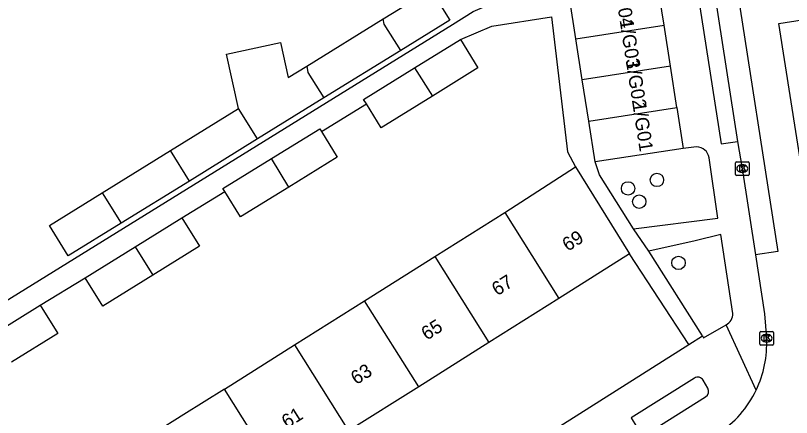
# Model space of a CAD drawing. Extents: x 160077 to 160945, y 386481 to 387498.
# Drawn here: x 160487.7 to 160544.3, y 387277.3 to 387306.6 of the extents above; entities that cross this region are included whole.
import ezdxf

# ---------------------------------------------------------------- set-up
doc = ezdxf.new("R2010")
doc.units = 0
for name, color, linetype in [('IMGEO_Boom', 7, 'Continuous'), ('IMGEO_Kolk', 7, 'Continuous'), ('IMGEO_Pand', 7, 'Continuous'), ('IMGEO_Pand_nummerreeks', 7, 'Continuous'), ('IMGEO_Rijbaan_lokaal_gesloten', 7, 'Continuous'), ('IMGEO_Rijbaan_lokaal_open', 7, 'Continuous'), ('IMGEO_Voetpad_open', 7, 'Continuous')]:
    doc.layers.add(name, color=color, linetype=linetype)

msp = doc.modelspace()

# ---------------------------------------------------------------- linework, layer by layer
at = {"layer": 'IMGEO_Boom'}
for centre in [(160534.502, 387294.654), (160532.396, 387294.039), (160533.207, 387293.073), (160536.075, 387288.612)]:
    msp.add_circle(centre, 0.489, dxfattribs=at)
at = {"layer": 'IMGEO_Kolk'}
for p, q in [((160540.299, 387295.982), (160541.151, 387295.982)), ((160540.224, 387295.056), (160540.224, 387295.908)), ((160540.712, 387295.762), (160540.737, 387295.762)), ((160541.225, 387295.908), (160541.225, 387295.056)), ((160541.151, 387294.982), (160540.299, 387294.982)), ((160540.735, 387295.202), (160540.71, 387295.202)), ((160542.005, 387282.693), (160542.005, 387283.545)), ((160542.08, 387283.619), (160542.932, 387283.619)), ((160543.006, 387283.545), (160543.006, 387282.693)), ((160542.493, 387283.399), (160542.518, 387283.399)), ((160542.932, 387282.619), (160542.08, 387282.619)), ((160542.516, 387282.839), (160542.491, 387282.839))]:
    msp.add_line(p, q, dxfattribs=at)
for points in [[(160540.299, 387295.982), (160541.151, 387295.982)], [(160540.224, 387295.056), (160540.224, 387295.908)], [(160540.545, 387295.682), (160540.668, 387295.682), (160540.668, 387295.531), (160540.798, 387295.682), (160540.962, 387295.682), (160540.816, 387295.531), (160540.969, 387295.282), (160540.817, 387295.282), (160540.732, 387295.446), (160540.668, 387295.379), (160540.668, 387295.282), (160540.545, 387295.282), (160540.545, 387295.682)], [(160541.225, 387295.908), (160541.225, 387295.056)], [(160541.151, 387294.982), (160540.299, 387294.982)], [(160542.005, 387282.693), (160542.005, 387283.545)], [(160542.08, 387283.619), (160542.932, 387283.619)], [(160543.006, 387283.545), (160543.006, 387282.693)], [(160542.326, 387283.319), (160542.449, 387283.319), (160542.449, 387283.168), (160542.579, 387283.319), (160542.743, 387283.319), (160542.597, 387283.168), (160542.75, 387282.919), (160542.598, 387282.919), (160542.513, 387283.083), (160542.449, 387283.016), (160542.449, 387282.919), (160542.326, 387282.919), (160542.326, 387283.319)], [(160542.932, 387282.619), (160542.08, 387282.619)]]:
    msp.add_lwpolyline(points, dxfattribs=at)
for centre, start, end in [((160540.301, 387295.906), 91.552, 178.448), ((160540.301, 387295.906), 91.552, 178.448), ((160541.149, 387295.906), 1.552, 88.448), ((160541.149, 387295.906), 1.552, 88.448), ((160540.301, 387295.058), 181.552, 268.448), ((160540.301, 387295.058), 181.552, 268.448), ((160541.149, 387295.058), 271.552, 358.448), ((160541.149, 387295.058), 271.552, 358.448), ((160542.082, 387283.543), 91.552, 178.448), ((160542.082, 387283.543), 91.552, 178.448), ((160542.93, 387283.543), 1.552, 88.448), ((160542.93, 387283.543), 1.552, 88.448), ((160542.082, 387282.695), 181.552, 268.448), ((160542.082, 387282.695), 181.552, 268.448), ((160542.93, 387282.695), 271.552, 358.448), ((160542.93, 387282.695), 271.552, 358.448)]:
    msp.add_arc(centre, 0.0765, start, end, dxfattribs=at)
for centre, major_axis, ratio, start_param, end_param in [((160540.711, 387295.482), (-0.387, 0.002), 0.722429, 4.712389, 7.853982), ((160540.736, 387295.482), (-0.39, 0.002), 0.717154, 1.570796, 4.712389), ((160542.492, 387283.119), (-0.387, 0.002), 0.722429, 4.712389, 7.853982), ((160542.517, 387283.119), (-0.39, 0.002), 0.717154, 1.570796, 4.712389)]:
    msp.add_ellipse(centre, major_axis=major_axis, ratio=ratio, start_param=start_param, end_param=end_param, dxfattribs=at)
at = {"layer": 'IMGEO_Pand'}
for points in [[(160514.542, 387306.395), (160518.007, 387308.535), (160519.385, 387306.305), (160515.81, 387304.095)], [(160535.018, 387305.935), (160534.551, 387308.935)], [(160528.596, 387304.943), (160528.133, 387307.944)], [(160508.961, 387302.945), (160514.542, 387306.395)], [(160515.81, 387304.095), (160514.602, 387306.011), (160514.542, 387306.395)], [(160528.596, 387304.943), (160535.018, 387305.935)], [(160535.486, 387302.936), (160535.018, 387305.935)], [(160503.967, 387299.86), (160503.114, 387303.817), (160507.054, 387304.666), (160507.606, 387302.108), (160508.961, 387302.945)], [(160516.822, 387302.823), (160520.168, 387304.89)], [(160520.168, 387304.89), (160521.446, 387302.822), (160518.118, 387300.765)], [(160529.059, 387301.943), (160528.596, 387304.943)], [(160515.81, 387304.095), (160510.197, 387300.627)], [(160508.961, 387302.945), (160509.034, 387302.472), (160510.197, 387300.627)], [(160513.307, 387300.2), (160513.106, 387300.526), (160516.822, 387302.823)], [(160516.822, 387302.823), (160518.118, 387300.765)], [(160535.486, 387302.936), (160529.059, 387301.943)], [(160535.953, 387299.937), (160535.486, 387302.936)], [(160529.522, 387298.943), (160529.059, 387301.943)], [(160510.197, 387300.627), (160505.366, 387297.641)], [(160518.118, 387300.765), (160514.384, 387298.458), (160513.307, 387300.2)], [(160529.522, 387298.943), (160535.953, 387299.937)], [(160535.953, 387299.937), (160536.421, 387296.937)], [(160499.009, 387296.796), (160503.967, 387299.86)], [(160505.366, 387297.641), (160503.967, 387299.86)], [(160529.984, 387295.976), (160529.522, 387298.943)], [(160506.38, 387296.208), (160509.908, 387298.388), (160510.037, 387298.179)], [(160510.037, 387298.179), (160511.186, 387296.32), (160507.652, 387294.136)], [(160505.366, 387297.641), (160500.408, 387294.577)], [(160494.021, 387293.713), (160499.009, 387296.796)], [(160500.408, 387294.577), (160499.009, 387296.796)], [(160536.421, 387296.937), (160529.984, 387295.976)], [(160502.975, 387293.815), (160502.846, 387294.024), (160506.38, 387296.208)], [(160507.652, 387294.136), (160506.38, 387296.208)], [(160523.401, 387292.294), (160528.558, 387295.602)], [(160528.558, 387295.602), (160532.506, 387289.274)], [(160500.408, 387294.577), (160495.419, 387291.495)], [(160495.419, 387291.495), (160491.565, 387289.113), (160490.186, 387291.344), (160494.021, 387293.713)], [(160494.021, 387293.713), (160495.419, 387291.495)], [(160507.652, 387294.136), (160504.124, 387291.956), (160502.975, 387293.815)], [(160518.288, 387289.074), (160523.401, 387292.294)], [(160523.401, 387292.294), (160527.349, 387286.026)], [(160496.429, 387289.77), (160499.855, 387291.887)], [(160499.855, 387291.887), (160501.133, 387289.819), (160497.725, 387287.713)], [(160492.793, 387287.523), (160496.429, 387289.77)], [(160496.429, 387289.77), (160497.725, 387287.713)], [(160532.506, 387289.274), (160527.349, 387286.026)], [(160513.176, 387285.854), (160518.288, 387289.074)], [(160518.288, 387289.074), (160522.236, 387282.806)], [(160497.725, 387287.713), (160494.071, 387285.455), (160492.793, 387287.523)], [(160508.063, 387282.634), (160513.176, 387285.854)], [(160517.123, 387279.587), (160513.176, 387285.854)], [(160527.349, 387286.026), (160522.236, 387282.806)], [(160486.134, 387283.443), (160489.52, 387285.535)], [(160489.52, 387285.535), (160490.798, 387283.467), (160487.429, 387281.386)], [(160502.951, 387279.415), (160508.063, 387282.634)], [(160508.063, 387282.634), (160512.01, 387276.367)], [(160522.236, 387282.806), (160517.123, 387279.587)], [(160517.123, 387279.587), (160512.01, 387276.367)], [(160502.951, 387279.415), (160500, 387277.557), (160497.838, 387276.195)], [(160506.898, 387273.148), (160502.951, 387279.415)]]:
    msp.add_lwpolyline(points, dxfattribs=at)
at = {"layer": 'IMGEO_Rijbaan_lokaal_gesloten'}
for points in [[(160535.418, 387329.529), (160537.059, 387329.788), (160543.332, 387289.449), (160541.697, 387289.198)], [(160535.486, 387329.015), (160535.696, 387327.75), (160540.375, 387297.461)], [(160547.656, 387290.171), (160545.941, 387289.862), (160543.4, 387306.058), (160545.088, 387306.33)], [(160540.375, 387297.461), (160540.725, 387295.482), (160541.697, 387289.198)]]:
    msp.add_lwpolyline(points, dxfattribs=at)
at = {"layer": 'IMGEO_Rijbaan_lokaal_open'}
msp.add_lwpolyline([(160541.697, 387289.198), (160542.34, 387284.898), (160542.505, 387283.092)], dxfattribs=at)
for centre, radius, start, end in [((160534.703, 387282.726), 7.811, 334.3353, 2.6865), ((160534.688, 387282.729), 7.825, 303.1737, 334.3622)]:
    msp.add_arc(centre, radius, start, end, dxfattribs=at)
at = {"layer": 'IMGEO_Voetpad_open'}
for points in [[(160535.486, 387329.015), (160534.286, 387328.824), (160534.481, 387327.57), (160539.195, 387297.284), (160540.375, 387297.461)], [(160480.593, 387322.818), (160482.564, 387310.335), (160486.904, 387285.772), (160519.591, 387305.971), (160521.098, 387306.922), (160522.507, 387307.527)], [(160520.168, 387304.89), (160522.454, 387305.867), (160526.812, 387306.539), (160527.977, 387296.692), (160528.558, 387295.602)], [(160510.037, 387298.179), (160513.307, 387300.2)], [(160537.397, 387297.075), (160536.421, 387296.937)], [(160532.791, 387291.096), (160530.322, 387295.039), (160529.984, 387295.976)], [(160532.791, 387291.096), (160538.956, 387291.877), (160538.314, 387296.27)], [(160499.855, 387291.887), (160502.975, 387293.815)], [(160533.901, 387289.464), (160532.791, 387291.096)], [(160540.04, 387284.932), (160539.164, 387290.691), (160537.292, 387290.212), (160533.901, 387289.464)], [(160536.831, 387282.662), (160532.506, 387289.274)], [(160537.818, 387283.286), (160533.901, 387289.464)], [(160489.52, 387285.535), (160492.793, 387287.523)], [(160537.818, 387283.286), (160537.91, 387283.142), (160539.541, 387284.099)], [(160541.743, 387279.343), (160539.541, 387284.099)], [(160536.831, 387282.662), (160537.818, 387283.286)], [(160487.15, 387251.24), (160500, 387259.367), (160536.831, 387282.662)], [(160537.237, 387280.217), (160532.623, 387277.331), (160533.444, 387275.969), (160538.041, 387278.843)], [(160538.217, 387279.491), (160537.868, 387280.065)]]:
    msp.add_lwpolyline(points, dxfattribs=at)
for centre, radius, start, end in [((160537.357, 387296.105), 0.971, 9.8017, 87.6409), ((160539.175, 387284.884), 0.866, 294.9728, 3.1806), ((160537.478, 387279.831), 0.455, 30.9362, 121.9762), ((160537.785, 387279.261), 0.49, 301.5602, 28.0493)]:
    msp.add_arc(centre, radius, start, end, dxfattribs=at)

# ---------------------------------------------------------------- texts
at = {"layer": 'IMGEO_Pand_nummerreeks'}
for s, rotation, p in [('1/G04', 278.7374, (160531.32, 387309.264)), ('1/G03', 278.7374, (160531.775, 387306.3)), ('1/G02', 278.7374, (160532.23, 387303.342)), ('1/G01', 278.7374, (160532.703, 387300.264)), ('69', 32.2002, (160527.994, 387289.411)), ('67', 32.1992, (160522.852, 387286.173)), ('65', 32.1992, (160517.709, 387282.934)), ('63', 32.1992, (160512.567, 387279.696)), ('61', 32.1992, (160507.52, 387276.518))]:
    msp.add_text(s, height=1, rotation=rotation, dxfattribs=at).set_placement(p)

doc.saveas('drawing.dxf')
